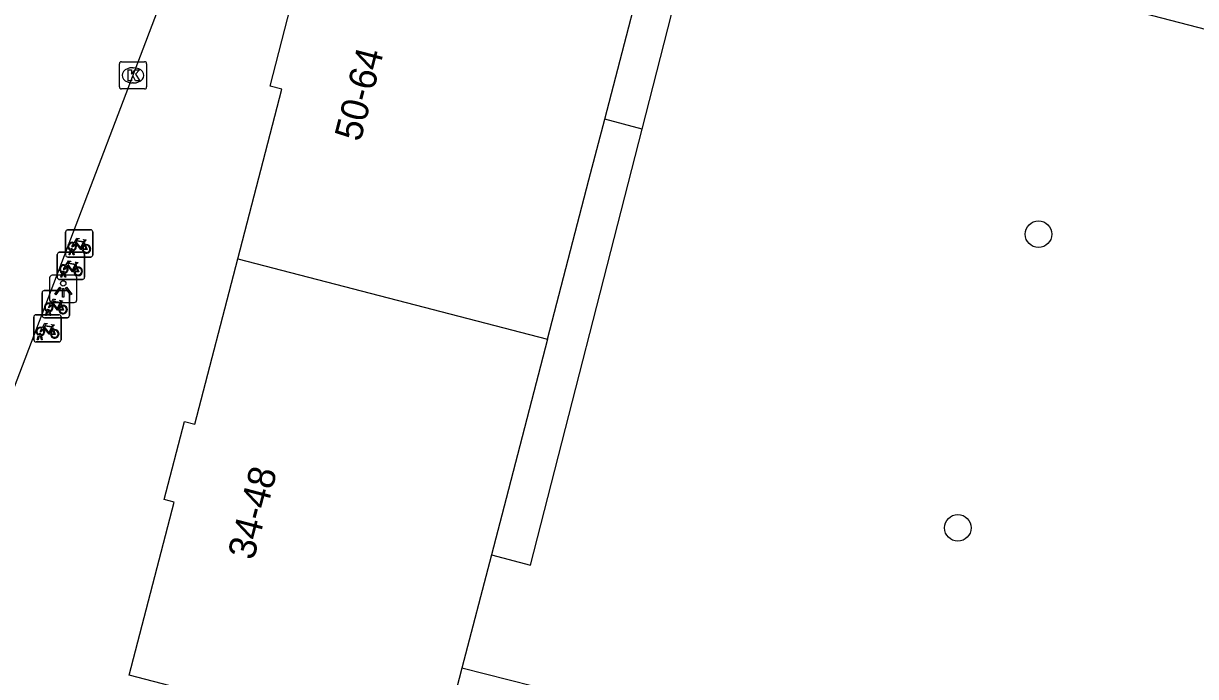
# Model space of a CAD drawing. Extents: x 163686 to 164493, y 382719 to 383870.
# Drawn here: x 164203.76 to 164246.8, y 383202.14 to 383226.12 of the extents above; entities that cross this region are included whole.
import ezdxf

# ---------------------------------------------------------------- set-up
doc = ezdxf.new("R2010")
doc.units = 0
for name, color, linetype in [('IMGEO_Boom', 7, 'Continuous'), ('IMGEO_Fietsenrek', 7, 'Continuous'), ('IMGEO_Kolk', 7, 'Continuous'), ('IMGEO_Lichtpunt', 7, 'Continuous'), ('IMGEO_Pand', 7, 'Continuous'), ('IMGEO_Pand_nummerreeks', 7, 'Continuous'), ('IMGEO_Rijbaan_lokaal_open', 7, 'Continuous'), ('IMGEO_Voetpad_op_trap', 7, 'Continuous'), ('IMGEO_Voetpad_open', 7, 'Continuous')]:
    doc.layers.add(name, color=color, linetype=linetype)

msp = doc.modelspace()

# ---------------------------------------------------------------- linework, layer by layer
at = {"layer": 'IMGEO_Boom'}
for centre in [(164241.036, 383218.383), (164238.074, 383207.601)]:
    msp.add_circle(centre, 0.489, dxfattribs=at)
at = {"layer": 'IMGEO_Fietsenrek'}
for p, q in [((164205.304, 383217.62), (164205.304, 383218.461)), ((164205.304, 383218.461), (164205.304, 383217.62)), ((164205.379, 383218.545), (164206.22, 383218.545)), ((164206.22, 383218.545), (164205.379, 383218.545)), ((164206.304, 383218.47), (164206.304, 383217.629)), ((164206.304, 383217.629), (164206.304, 383218.47)), ((164205.991, 383218.094), (164206.027, 383217.999)), ((164204.999, 383216.794), (164204.999, 383217.635)), ((164204.999, 383217.635), (164204.999, 383216.794)), ((164205.074, 383217.719), (164205.915, 383217.719)), ((164205.915, 383217.719), (164205.074, 383217.719)), ((164205.431, 383217.629), (164205.47, 383217.789)), ((164205.465, 383217.629), (164205.431, 383217.629)), ((164205.5, 383217.777), (164205.465, 383217.629)), ((164205.542, 383217.801), (164205.541, 383217.805)), ((164205.583, 383217.629), (164205.549, 383217.771)), ((164205.573, 383217.812), (164205.574, 383217.805)), ((164205.581, 383217.775), (164205.616, 383217.629)), ((164205.616, 383217.629), (164205.583, 383217.629)), ((164205.999, 383217.644), (164205.999, 383216.803)), ((164205.999, 383216.803), (164205.999, 383217.644)), ((164206.229, 383217.545), (164205.388, 383217.545)), ((164205.388, 383217.545), (164206.229, 383217.545)), ((164205.686, 383217.268), (164205.722, 383217.173)), ((164205.924, 383216.719), (164205.083, 383216.719)), ((164205.083, 383216.719), (164205.924, 383216.719)), ((164205.126, 383216.803), (164205.165, 383216.963)), ((164205.16, 383216.803), (164205.126, 383216.803)), ((164205.195, 383216.951), (164205.16, 383216.803)), ((164205.237, 383216.975), (164205.236, 383216.979)), ((164205.278, 383216.803), (164205.244, 383216.945)), ((164205.268, 383216.986), (164205.269, 383216.979)), ((164205.276, 383216.949), (164205.311, 383216.803)), ((164205.311, 383216.803), (164205.278, 383216.803)), ((164204.519, 383216.316), (164205.36, 383216.316)), ((164205.36, 383216.316), (164204.519, 383216.316)), ((164204.444, 383215.391), (164204.444, 383216.232)), ((164204.444, 383216.232), (164204.444, 383215.391)), ((164205.131, 383215.865), (164205.167, 383215.77)), ((164205.444, 383216.241), (164205.444, 383215.4)), ((164205.444, 383215.4), (164205.444, 383216.241)), ((164204.212, 383215.426), (164205.053, 383215.426)), ((164205.053, 383215.426), (164204.212, 383215.426)), ((164204.571, 383215.4), (164204.61, 383215.56)), ((164204.605, 383215.4), (164204.571, 383215.4)), ((164204.64, 383215.548), (164204.605, 383215.4)), ((164204.682, 383215.572), (164204.681, 383215.576)), ((164204.723, 383215.4), (164204.689, 383215.542)), ((164204.713, 383215.583), (164204.714, 383215.576)), ((164204.721, 383215.546), (164204.756, 383215.4)), ((164204.756, 383215.4), (164204.723, 383215.4)), ((164204.137, 383214.501), (164204.137, 383215.342)), ((164204.137, 383215.342), (164204.137, 383214.501)), ((164205.369, 383215.316), (164204.528, 383215.316)), ((164204.528, 383215.316), (164205.369, 383215.316)), ((164204.824, 383214.975), (164204.86, 383214.88)), ((164205.137, 383215.351), (164205.137, 383214.51)), ((164205.137, 383214.51), (164205.137, 383215.351)), ((164204.264, 383214.51), (164204.303, 383214.67)), ((164204.333, 383214.658), (164204.298, 383214.51)), ((164204.375, 383214.682), (164204.374, 383214.686)), ((164204.416, 383214.51), (164204.382, 383214.652)), ((164204.406, 383214.693), (164204.407, 383214.686)), ((164204.414, 383214.656), (164204.449, 383214.51)), ((164205.062, 383214.426), (164204.221, 383214.426)), ((164204.221, 383214.426), (164205.062, 383214.426)), ((164204.298, 383214.51), (164204.264, 383214.51)), ((164204.449, 383214.51), (164204.416, 383214.51))]:
    msp.add_line(p, q, dxfattribs=at)
for points in [[(164205.638, 383218.019), (164205.586, 383217.929), (164205.546, 383217.904), (164205.547, 383217.951), (164205.602, 383218.045)], [(164205.617, 383218.071), (164205.712, 383218.235), (164205.798, 383218.221), (164205.8, 383218.212), (164205.744, 383218.201), (164205.717, 383218.156), (164205.973, 383218.115)], [(164205.913, 383217.827), (164205.863, 383217.827), (164205.672, 383218.078), (164205.653, 383218.046)], [(164205.96, 383218.09), (164205.703, 383218.131), (164205.686, 383218.102), (164205.853, 383217.882), (164205.96, 383218.09)], [(164206.008, 383217.992), (164205.978, 383218.069), (164205.869, 383217.851), (164205.912, 383217.851)], [(164205.973, 383218.115), (164205.998, 383218.164), (164205.992, 383218.168), (164205.969, 383218.172), (164205.957, 383218.179), (164205.956, 383218.182), (164205.958, 383218.187), (164206.053, 383218.172), (164206.055, 383218.162), (164206.045, 383218.149), (164206.033, 383218.143), (164206.019, 383218.149), (164205.991, 383218.094)], [(164205.942, 383217.851), (164206.062, 383217.85), (164206.018, 383217.964)], [(164206.038, 383217.971), (164206.093, 383217.826), (164205.943, 383217.826)], [(164205.333, 383217.193), (164205.281, 383217.103), (164205.241, 383217.078), (164205.242, 383217.125), (164205.297, 383217.219)], [(164205.312, 383217.245), (164205.407, 383217.409), (164205.493, 383217.395), (164205.495, 383217.386), (164205.439, 383217.375), (164205.412, 383217.33), (164205.668, 383217.289)], [(164205.608, 383217.001), (164205.558, 383217.001), (164205.367, 383217.252), (164205.348, 383217.22)], [(164205.655, 383217.264), (164205.398, 383217.305), (164205.381, 383217.276), (164205.548, 383217.056), (164205.655, 383217.264)], [(164205.703, 383217.166), (164205.673, 383217.243), (164205.564, 383217.025), (164205.607, 383217.025)], [(164205.637, 383217.025), (164205.757, 383217.024), (164205.713, 383217.138)], [(164205.733, 383217.145), (164205.788, 383217), (164205.638, 383217)], [(164205.668, 383217.289), (164205.693, 383217.338), (164205.687, 383217.342), (164205.664, 383217.346), (164205.652, 383217.353), (164205.651, 383217.356), (164205.653, 383217.361), (164205.748, 383217.346), (164205.75, 383217.336), (164205.74, 383217.323), (164205.728, 383217.317), (164205.714, 383217.323), (164205.686, 383217.268)], [(164204.757, 383215.842), (164204.852, 383216.006), (164204.938, 383215.992), (164204.94, 383215.983), (164204.884, 383215.972), (164204.857, 383215.927), (164205.113, 383215.886)], [(164205.053, 383215.598), (164205.003, 383215.598), (164204.812, 383215.849), (164204.793, 383215.817)], [(164205.1, 383215.861), (164204.843, 383215.902), (164204.826, 383215.873), (164204.993, 383215.653), (164205.1, 383215.861)], [(164205.148, 383215.763), (164205.118, 383215.84), (164205.009, 383215.622), (164205.052, 383215.622)], [(164205.113, 383215.886), (164205.138, 383215.935), (164205.132, 383215.939), (164205.109, 383215.943), (164205.097, 383215.95), (164205.096, 383215.953), (164205.098, 383215.958), (164205.193, 383215.943), (164205.195, 383215.933), (164205.185, 383215.92), (164205.173, 383215.914), (164205.159, 383215.92), (164205.131, 383215.865)], [(164204.778, 383215.79), (164204.726, 383215.7), (164204.686, 383215.675), (164204.687, 383215.722), (164204.742, 383215.816)], [(164205.082, 383215.622), (164205.202, 383215.621), (164205.158, 383215.735)], [(164205.178, 383215.742), (164205.233, 383215.597), (164205.083, 383215.597)], [(164204.45, 383214.952), (164204.545, 383215.116), (164204.631, 383215.102), (164204.633, 383215.093), (164204.577, 383215.082), (164204.55, 383215.037), (164204.806, 383214.996)], [(164204.793, 383214.971), (164204.536, 383215.012), (164204.519, 383214.983), (164204.686, 383214.763), (164204.793, 383214.971)], [(164204.806, 383214.996), (164204.831, 383215.045), (164204.825, 383215.049), (164204.802, 383215.053), (164204.79, 383215.06), (164204.789, 383215.063), (164204.791, 383215.068), (164204.886, 383215.053), (164204.888, 383215.043), (164204.878, 383215.03), (164204.866, 383215.024), (164204.852, 383215.03), (164204.824, 383214.975)], [(164204.471, 383214.9), (164204.419, 383214.81), (164204.379, 383214.785), (164204.38, 383214.832), (164204.435, 383214.926)], [(164204.746, 383214.708), (164204.696, 383214.708), (164204.505, 383214.959), (164204.486, 383214.927)], [(164204.841, 383214.873), (164204.811, 383214.95), (164204.702, 383214.732), (164204.745, 383214.732)], [(164204.775, 383214.732), (164204.895, 383214.731), (164204.851, 383214.845)], [(164204.871, 383214.852), (164204.926, 383214.707), (164204.776, 383214.707)]]:
    msp.add_lwpolyline(points, dxfattribs=at)
for centre, radius, start, end in [((164205.382, 383218.467), 0.0779, 92.4484, 184.2845), ((164205.382, 383218.467), 0.0779, 92.4484, 184.2845), ((164206.226, 383218.467), 0.0779, 2.4484, 94.2845), ((164206.226, 383218.467), 0.0779, 2.4484, 94.2845), ((164205.544, 383217.93), 0.159, 62.6766, 242.1369), ((164205.544, 383217.93), 0.129, 63.3192, 238.903), ((164205.544, 383217.93), 0.129, 283.6043, 43.4302), ((164205.544, 383217.93), 0.159, 283.5766, 46.6042), ((164206.071, 383217.846), 0.159, 113.3408, 178.3217), ((164206.071, 383217.846), 0.159, 187.0065, 105.7708), ((164205.077, 383217.641), 0.0779, 92.4484, 184.2845), ((164205.077, 383217.641), 0.0779, 92.4484, 184.2845), ((164205.382, 383217.623), 0.0779, 182.4484, 274.2845), ((164205.382, 383217.623), 0.0779, 182.4484, 274.2845), ((164205.524, 383217.801), 0.0499, 12.8025, 158.6934), ((164205.544, 383217.93), 0.159, 253.9967, 271.7867), ((164205.524, 383217.801), 0.0174, 12.8025, 163.4502), ((164205.544, 383217.93), 0.129, 253.415, 269.0204), ((164205.921, 383217.641), 0.0779, 2.4484, 94.2845), ((164205.921, 383217.641), 0.0779, 2.4484, 94.2845), ((164206.071, 383217.846), 0.129, 113.923, 177.9556), ((164206.071, 383217.846), 0.129, 188.6715, 104.5883), ((164206.226, 383217.623), 0.0779, 272.4484, 4.2845), ((164206.226, 383217.623), 0.0779, 272.4484, 4.2845), ((164205.239, 383217.104), 0.159, 62.6766, 242.1369), ((164205.239, 383217.104), 0.129, 63.3192, 238.903), ((164205.239, 383217.104), 0.129, 283.6043, 43.4302), ((164205.239, 383217.104), 0.159, 283.5766, 46.6042), ((164205.766, 383217.02), 0.159, 113.3408, 178.3217), ((164205.766, 383217.02), 0.159, 187.0065, 105.7708), ((164205.766, 383217.02), 0.129, 113.923, 177.9556), ((164205.766, 383217.02), 0.129, 188.6715, 104.5883), ((164205.077, 383216.797), 0.0779, 182.4484, 274.2845), ((164205.077, 383216.797), 0.0779, 182.4484, 274.2845), ((164205.219, 383216.975), 0.0499, 12.8025, 158.6934), ((164205.239, 383217.104), 0.159, 253.9967, 271.7867), ((164205.219, 383216.975), 0.0174, 12.8025, 163.4502), ((164205.239, 383217.104), 0.129, 253.415, 269.0204), ((164205.921, 383216.797), 0.0779, 272.4484, 4.2845), ((164205.921, 383216.797), 0.0779, 272.4484, 4.2845), ((164204.522, 383216.238), 0.0779, 92.4484, 184.2845), ((164204.522, 383216.238), 0.0779, 92.4484, 184.2845), ((164205.366, 383216.238), 0.0779, 2.4484, 94.2845), ((164205.366, 383216.238), 0.0779, 2.4484, 94.2845), ((164204.684, 383215.701), 0.159, 62.6766, 242.1369), ((164204.684, 383215.701), 0.129, 63.3192, 238.903), ((164204.215, 383215.348), 0.0779, 92.4484, 184.2845), ((164204.215, 383215.348), 0.0779, 92.4484, 184.2845), ((164204.664, 383215.572), 0.0499, 12.8025, 158.6934), ((164204.684, 383215.701), 0.159, 253.9967, 271.7867), ((164204.664, 383215.572), 0.0174, 12.8025, 163.4502), ((164204.684, 383215.701), 0.129, 253.415, 269.0204), ((164204.684, 383215.701), 0.129, 283.6043, 43.4302), ((164204.684, 383215.701), 0.159, 283.5766, 46.6042), ((164205.211, 383215.617), 0.159, 113.3408, 178.3217), ((164205.211, 383215.617), 0.159, 187.0065, 105.7708), ((164205.059, 383215.348), 0.0779, 2.4484, 94.2845), ((164205.059, 383215.348), 0.0779, 2.4484, 94.2845), ((164205.211, 383215.617), 0.129, 113.923, 177.9556), ((164205.211, 383215.617), 0.129, 188.6715, 104.5883), ((164205.366, 383215.394), 0.0779, 272.4484, 4.2845), ((164205.366, 383215.394), 0.0779, 272.4484, 4.2845), ((164204.377, 383214.811), 0.159, 62.6766, 242.1369), ((164204.522, 383215.394), 0.0779, 182.4484, 274.2845), ((164204.522, 383215.394), 0.0779, 182.4484, 274.2845), ((164204.377, 383214.811), 0.129, 63.3192, 238.903), ((164204.357, 383214.682), 0.0499, 12.8025, 158.6934), ((164204.377, 383214.811), 0.159, 253.9967, 271.7867), ((164204.357, 383214.682), 0.0174, 12.8025, 163.4502), ((164204.377, 383214.811), 0.129, 253.415, 269.0204), ((164204.377, 383214.811), 0.129, 283.6043, 43.4302), ((164204.377, 383214.811), 0.159, 283.5766, 46.6042), ((164204.904, 383214.727), 0.159, 113.3408, 178.3217), ((164204.904, 383214.727), 0.159, 187.0065, 105.7708), ((164204.904, 383214.727), 0.129, 113.923, 177.9556), ((164204.904, 383214.727), 0.129, 188.6715, 104.5883), ((164204.215, 383214.504), 0.0779, 182.4484, 274.2845), ((164204.215, 383214.504), 0.0779, 182.4484, 274.2845), ((164205.059, 383214.504), 0.0779, 272.4484, 4.2845), ((164205.059, 383214.504), 0.0779, 272.4484, 4.2845)]:
    msp.add_arc(centre, radius, start, end, dxfattribs=at)
at = {"layer": 'IMGEO_Kolk'}
for p, q in [((164207.28, 383223.79), (164207.28, 383224.642)), ((164207.355, 383224.716), (164208.207, 383224.716)), ((164207.768, 383224.496), (164207.793, 383224.496)), ((164208.281, 383224.642), (164208.281, 383223.79)), ((164208.207, 383223.716), (164207.355, 383223.716)), ((164207.791, 383223.936), (164207.766, 383223.936))]:
    msp.add_line(p, q, dxfattribs=at)
for points in [[(164207.28, 383223.79), (164207.28, 383224.642)], [(164207.355, 383224.716), (164208.207, 383224.716)], [(164208.281, 383224.642), (164208.281, 383223.79)], [(164207.601, 383224.416), (164207.724, 383224.416), (164207.724, 383224.265), (164207.854, 383224.416), (164208.018, 383224.416), (164207.872, 383224.265), (164208.025, 383224.016), (164207.873, 383224.016), (164207.788, 383224.18), (164207.724, 383224.113), (164207.724, 383224.016), (164207.601, 383224.016), (164207.601, 383224.416)], [(164208.207, 383223.716), (164207.355, 383223.716)]]:
    msp.add_lwpolyline(points, dxfattribs=at)
for centre, start, end in [((164207.357, 383224.64), 91.552, 178.448), ((164207.357, 383224.64), 91.552, 178.448), ((164208.205, 383224.64), 1.552, 88.448), ((164208.205, 383224.64), 1.552, 88.448), ((164207.357, 383223.792), 181.552, 268.448), ((164207.357, 383223.792), 181.552, 268.448), ((164208.205, 383223.792), 271.552, 358.448), ((164208.205, 383223.792), 271.552, 358.448)]:
    msp.add_arc(centre, 0.0765, start, end, dxfattribs=at)
for centre, major_axis, ratio, start_param, end_param in [((164207.767, 383224.216), (-0.387, 0.002), 0.722429, 4.712389, 7.853982), ((164207.792, 383224.216), (-0.39, 0.002), 0.717154, 1.570796, 4.712389)]:
    msp.add_ellipse(centre, major_axis=major_axis, ratio=ratio, start_param=start_param, end_param=end_param, dxfattribs=at)
at = {"layer": 'IMGEO_Lichtpunt'}
for p, q in [((164204.718, 383216.779), (164204.718, 383215.972)), ((164204.718, 383216.779), (164204.718, 383215.972)), ((164205.62, 383216.874), (164204.812, 383216.874)), ((164205.62, 383216.874), (164204.812, 383216.874)), ((164205.714, 383215.972), (164205.714, 383216.779)), ((164205.714, 383215.972), (164205.714, 383216.779)), ((164204.812, 383215.878), (164205.62, 383215.878)), ((164204.812, 383215.878), (164205.62, 383215.878))]:
    msp.add_line(p, q, dxfattribs=at)
for points in [[(164205.092, 383216.443), (164205.131, 383216.415), (164204.943, 383216.153), (164204.905, 383216.18), (164205.092, 383216.443)], [(164205.194, 383216.395), (164205.241, 383216.395), (164205.241, 383216.073), (164205.194, 383216.073), (164205.194, 383216.395)], [(164205.304, 383216.415), (164205.342, 383216.442), (164205.529, 383216.18), (164205.49, 383216.152), (164205.304, 383216.415)]]:
    msp.add_lwpolyline(points, dxfattribs=at)
msp.add_circle((164205.217, 383216.577), 0.0994, dxfattribs=at)
for centre, start, end in [((164204.812, 383216.779), 90, 180), ((164204.812, 383216.779), 90, 180), ((164205.62, 383216.779), 0, 90), ((164205.62, 383216.779), 0, 90), ((164204.812, 383215.972), 180, 270), ((164204.812, 383215.972), 180, 270), ((164205.62, 383215.972), 270, 0), ((164205.62, 383215.972), 270, 360)]:
    msp.add_arc(centre, 0.0946, start, end, dxfattribs=at)
at = {"layer": 'IMGEO_Pand'}
for points in [[(164211.629, 383217.485), (164213.249, 383223.713), (164212.819, 383223.825), (164213.57, 383226.715), (164213.989, 383226.607), (164215.645, 383232.975)], [(164225.103, 383222.604), (164227.03, 383230.014)], [(164223.002, 383214.528), (164224.524, 383220.38), (164225.103, 383222.604)], [(164219.86, 383202.45), (164219.023, 383199.231), (164207.637, 383202.193), (164209.288, 383208.542), (164208.921, 383208.637), (164209.667, 383211.507), (164210.049, 383211.408), (164211.629, 383217.485)], [(164211.629, 383217.485), (164223.002, 383214.528)], [(164223.002, 383214.528), (164221.48, 383208.676), (164220.943, 383206.611)], [(164220.943, 383206.611), (164219.86, 383202.45)]]:
    msp.add_lwpolyline(points, dxfattribs=at)
at = {"layer": 'IMGEO_Rijbaan_lokaal_open'}
msp.add_lwpolyline([(164228.644, 383230.725), (164256.129, 383223.591)], dxfattribs=at)
at = {"layer": 'IMGEO_Voetpad_op_trap'}
msp.add_lwpolyline([(164226.476, 383222.246), (164228.644, 383230.725)], dxfattribs=at)
at = {"layer": 'IMGEO_Voetpad_open'}
for points in [[(164211.902, 383235.056), (164211.56, 383234.158), (164202.06, 383209.236), (164201.717, 383208.336), (164180.721, 383213.871), (164178.697, 383214.405), (164176.086, 383215.093)], [(164256.129, 383223.591), (164246.118, 383198.053), (164245.221, 383195.969), (164224.505, 383201.263), (164222.469, 383201.783), (164219.86, 383202.45)], [(164226.476, 383222.246), (164225.103, 383222.604)], [(164220.943, 383206.611), (164222.383, 383206.236), (164226.476, 383222.246)]]:
    msp.add_lwpolyline(points, dxfattribs=at)

# ---------------------------------------------------------------- texts
at = {"layer": 'IMGEO_Pand_nummerreeks'}
for s, rotation, p in [('50-64', 75.4588, (164216.132, 383221.748)), ('34-48', 75.3153, (164212.211, 383206.383))]:
    msp.add_text(s, height=1, rotation=rotation, dxfattribs=at).set_placement(p)

doc.saveas('drawing.dxf')
